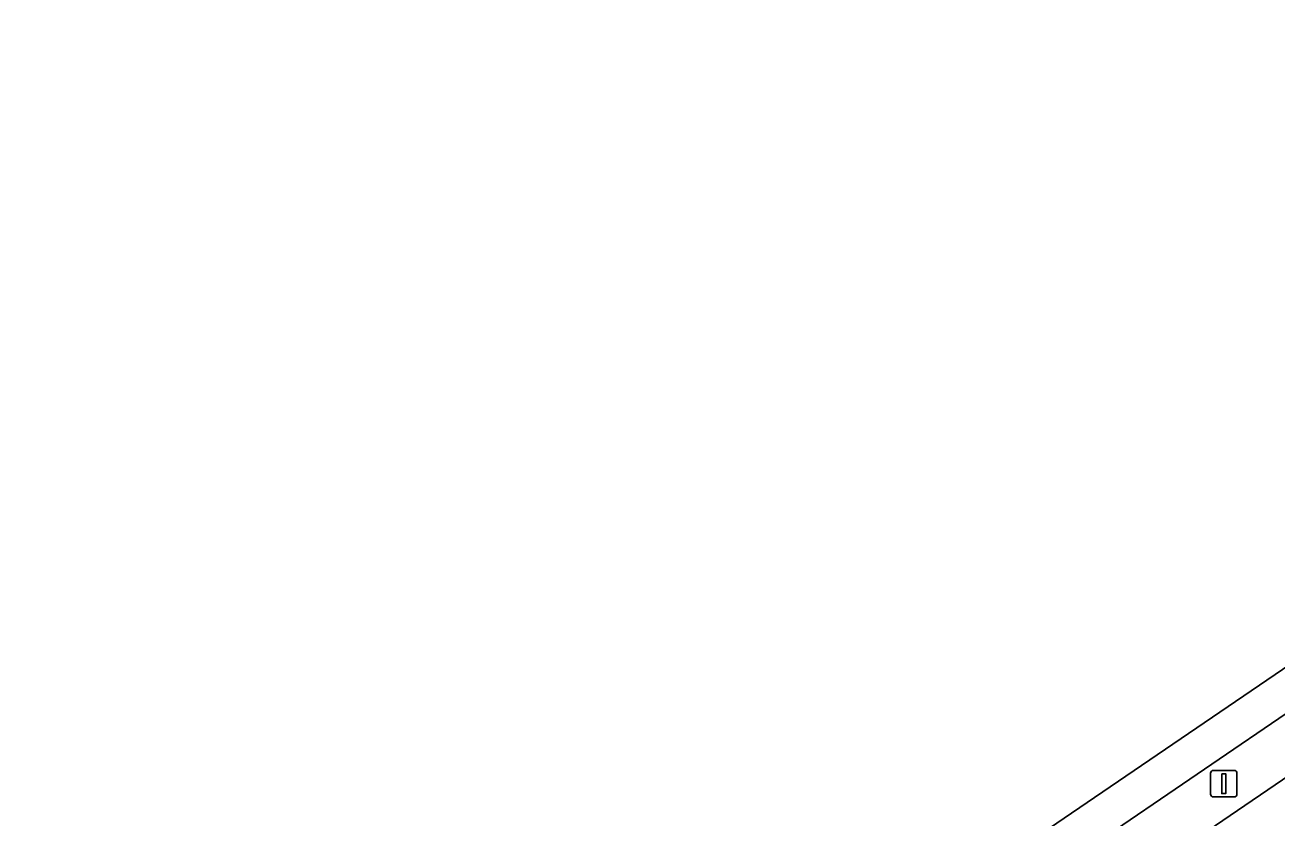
# Model space of a CAD drawing. Extents: x 158086 to 159499, y 382904 to 383981.
# Drawn here: x 158597.73 to 158644.97, y 383667.56 to 383697.46 of the extents above; entities that cross this region are included whole.
import ezdxf

# ---------------------------------------------------------------- set-up
doc = ezdxf.new("R2010")
doc.units = 0
for name, color, linetype in [('IMGEO_Berm_groen', 7, 'Continuous'), ('IMGEO_Lichtmast', 7, 'Continuous'), ('IMGEO_OVBaan_gesloten', 7, 'Continuous'), ('IMGEO_Rijbaan_regionaal_gesloten', 7, 'Continuous')]:
    doc.layers.add(name, color=color, linetype=linetype)

msp = doc.modelspace()

# ---------------------------------------------------------------- linework, layer by layer
at = {"layer": 'IMGEO_Berm_groen'}
for points in [[(158661.52, 383682.534), (158548.056, 383605.231)], [(158549.805, 383604.037), (158646.334, 383669.776)]]:
    msp.add_lwpolyline(points, dxfattribs=at)
at = {"layer": 'IMGEO_Lichtmast'}
for p, q in [((158642.472, 383668.451), (158642.472, 383669.251)), ((158642.472, 383669.251), (158642.472, 383668.451)), ((158642.572, 383669.351), (158643.362, 383669.351)), ((158643.362, 383669.351), (158642.572, 383669.351)), ((158643.462, 383669.251), (158643.462, 383668.451)), ((158643.462, 383668.451), (158643.462, 383669.251)), ((158643.362, 383668.351), (158642.572, 383668.351)), ((158642.572, 383668.351), (158643.362, 383668.351))]:
    msp.add_line(p, q, dxfattribs=at)
msp.add_lwpolyline([(158642.892, 383669.226), (158643.042, 383669.226), (158643.042, 383668.476), (158642.892, 383668.476), (158642.892, 383669.226)], dxfattribs=at)
for centre, start, end in [((158642.572, 383669.251), 90, 180), ((158642.572, 383669.251), 90, 180), ((158643.362, 383669.251), 0, 90), ((158643.362, 383669.251), 360, 90), ((158642.572, 383668.451), 180, 270), ((158642.572, 383668.451), 180, 270), ((158643.362, 383668.451), 270, 0), ((158643.362, 383668.451), 270, 0)]:
    msp.add_arc(centre, 0.1, start, end, dxfattribs=at)
at = {"layer": 'IMGEO_OVBaan_gesloten'}
msp.add_lwpolyline([(158548.056, 383605.231), (158661.52, 383682.534), (158661.637, 383682.37), (158665.959, 383685.315), (158680.425, 383695.134), (158681.455, 383695.856), (158681.822, 383696.107), (158680.904, 383697.465), (158637.817, 383668.138), (158540.809, 383602.111)], dxfattribs=at)
at = {"layer": 'IMGEO_Rijbaan_regionaal_gesloten'}
msp.add_lwpolyline([(158653.383, 383666.854), (158656.759, 383668.489), (158659.936, 383669.95), (158661.786, 383670.765), (158668.38, 383674.215), (158670.738, 383675.639), (158671.702, 383676.244), (158672.641, 383676.868), (158680.953, 383682.478), (158686.113, 383685.997), (158687.517, 383686.999), (158684.174, 383691.908), (158672.407, 383684.027), (158665.944, 383679.892), (158660.536, 383676.813), (158654.865, 383673.998), (158646.334, 383669.776), (158549.805, 383604.037)], dxfattribs=at)

doc.saveas('drawing.dxf')
